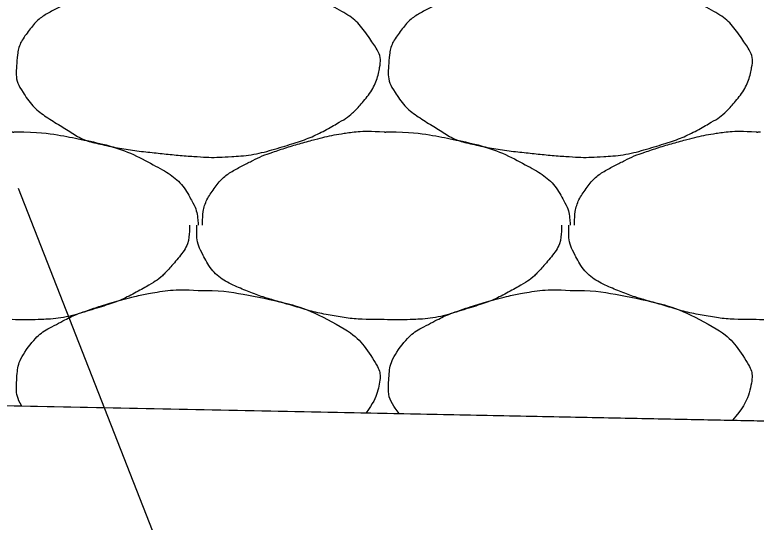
# Model space of a CAD drawing. Extents: x 1373719 to 1374161, y 379835 to 380167.
# Drawn here: x 1373986.861 to 1373987.779, y 379973.744 to 379974.372 of the extents above; entities that cross this region are included whole.
import ezdxf

# ---------------------------------------------------------------- set-up
doc = ezdxf.new("R2010")
doc.units = 0
for name, color, linetype in [('Agg Base Course Text', 7, 'Continuous'), ('Aggregate Base Course', 7, 'Continuous'), ('SIGNATURE', 7, 'Continuous')]:
    doc.layers.add(name, color=color, linetype=linetype)

msp = doc.modelspace()

# ---------------------------------------------------------------- linework, layer by layer
msp.add_line((1373965.35481, 379974.31831), (1373992.0048, 379973.78529))
at = {"layer": 'Agg Base Course Text'}
msp.add_lwpolyline([(1373989.77082, 379969.50205), (1373988.69106, 379969.50205), (1373986.86577, 379974.15737)], dxfattribs=at)
at = {"layer": 'Aggregate Base Course'}
for points, degree in [([(1373987.08822, 379974.42167), (1373987.11458, 379974.42203), (1373987.14104, 379974.41806), (1373987.16742, 379974.41267), (1373987.19964, 379974.40609), (1373987.22933, 379974.39628), (1373987.25922, 379974.38027), (1373987.27915, 379974.36959), (1373987.29279, 379974.35512), (1373987.30602, 379974.33527), (1373987.31171, 379974.32672), (1373987.31477, 379974.3169), (1373987.31322, 379974.30827), (1373987.31018, 379974.29137), (1373987.30137, 379974.27458), (1373987.28802, 379974.25967), (1373987.27959, 379974.25025), (1373987.27126, 379974.24389), (1373987.26102, 379974.23807), (1373987.24288, 379974.22776), (1373987.225, 379974.21912), (1373987.20522, 379974.21287), (1373987.17967, 379974.2048), (1373987.15415, 379974.19831), (1373987.12782, 379974.19667), (1373987.11464, 379974.19585), (1373987.10138, 379974.19579), (1373987.08822, 379974.19667), (1373987.06839, 379974.19799), (1373987.04861, 379974.1999), (1373987.02882, 379974.20207), (1373987.00702, 379974.20446), (1373986.98552, 379974.20789), (1373986.96402, 379974.21287), (1373986.94637, 379974.21695), (1373986.93119, 379974.22639), (1373986.91542, 379974.23627), (1373986.89754, 379974.24747), (1373986.88302, 379974.25839), (1373986.87042, 379974.27767), (1373986.86394, 379974.28758), (1373986.86264, 379974.29819), (1373986.86322, 379974.30827), (1373986.86406, 379974.32287), (1373986.86713, 379974.33758), (1373986.87762, 379974.35147), (1373986.88824, 379974.36553), (1373986.89979, 379974.37306), (1373986.91362, 379974.38027), (1373986.92546, 379974.38645), (1373986.9371, 379974.39224), (1373986.94962, 379974.39647), (1373986.9675, 379974.40251), (1373986.98535, 379974.40791), (1373987.00362, 379974.41267), (1373987.01494, 379974.41562), (1373987.02626, 379974.41806), (1373987.03782, 379974.41987), (1373987.05449, 379974.42248), (1373987.07152, 379974.42311), (1373987.08822, 379974.42167)], 3), ([(1373987.54902, 379974.42167), (1373987.57538, 379974.42203), (1373987.60184, 379974.41806), (1373987.62822, 379974.41267), (1373987.66044, 379974.40609), (1373987.69013, 379974.39628), (1373987.72002, 379974.38027), (1373987.73995, 379974.36959), (1373987.75359, 379974.35512), (1373987.76682, 379974.33527), (1373987.77251, 379974.32672), (1373987.77557, 379974.3169), (1373987.77402, 379974.30827), (1373987.77098, 379974.29137), (1373987.76217, 379974.27458), (1373987.74882, 379974.25967), (1373987.74039, 379974.25025), (1373987.73206, 379974.24389), (1373987.72182, 379974.23807), (1373987.70368, 379974.22776), (1373987.6858, 379974.21912), (1373987.66602, 379974.21287), (1373987.64047, 379974.2048), (1373987.61495, 379974.19831), (1373987.58862, 379974.19667), (1373987.57544, 379974.19585), (1373987.56218, 379974.19579), (1373987.54902, 379974.19667), (1373987.52919, 379974.19799), (1373987.50941, 379974.1999), (1373987.48962, 379974.20207), (1373987.46782, 379974.20446), (1373987.44632, 379974.20789), (1373987.42482, 379974.21287), (1373987.40717, 379974.21695), (1373987.39199, 379974.22639), (1373987.37622, 379974.23627), (1373987.35834, 379974.24747), (1373987.34382, 379974.25839), (1373987.33122, 379974.27767), (1373987.32474, 379974.28758), (1373987.32344, 379974.29819), (1373987.32402, 379974.30827), (1373987.32486, 379974.32287), (1373987.32793, 379974.33758), (1373987.33842, 379974.35147), (1373987.34904, 379974.36553), (1373987.36059, 379974.37306), (1373987.37442, 379974.38027), (1373987.38626, 379974.38645), (1373987.3979, 379974.39224), (1373987.41042, 379974.39647), (1373987.4283, 379974.40251), (1373987.44615, 379974.40791), (1373987.46442, 379974.41267), (1373987.47574, 379974.41562), (1373987.48706, 379974.41806), (1373987.49862, 379974.41987), (1373987.51529, 379974.42248), (1373987.53232, 379974.42311), (1373987.54902, 379974.42167)], 3), ([(1373986.85782, 379974.22727), (1373986.85962, 379974.22717), (1373986.86142, 379974.22738), (1373986.86322, 379974.22727)], 2), ([(1373986.86322, 379974.22727), (1373986.88958, 379974.22763), (1373986.91604, 379974.22366), (1373986.94242, 379974.21827), (1373986.97464, 379974.21169), (1373987.00433, 379974.20188), (1373987.03422, 379974.18587), (1373987.05415, 379974.17519), (1373987.07006, 379974.16127), (1373987.08102, 379974.14087), (1373987.08574, 379974.13209), (1373987.08749, 379974.12316), (1373987.08822, 379974.11387), (1373987.08827, 379974.11327), (1373987.08834, 379974.11266), (1373987.08822, 379974.11207)], 3), ([(1373987.09362, 379974.11207), (1373987.09364, 379974.11267), (1373987.09361, 379974.11327), (1373987.09362, 379974.11387), (1373987.09395, 379974.12905), (1373987.09823, 379974.14362), (1373987.10802, 379974.15707), (1373987.11793, 379974.17069), (1373987.13019, 379974.17866), (1373987.14402, 379974.18587), (1373987.15586, 379974.19205), (1373987.1675, 379974.19784), (1373987.18002, 379974.20207), (1373987.1979, 379974.20811), (1373987.21575, 379974.21351), (1373987.23402, 379974.21827), (1373987.24534, 379974.22122), (1373987.25666, 379974.22366), (1373987.26822, 379974.22547), (1373987.28489, 379974.22808), (1373987.30192, 379974.22871), (1373987.31862, 379974.22727)], 3), ([(1373987.31862, 379974.22727), (1373987.32042, 379974.22717), (1373987.32222, 379974.22738), (1373987.32402, 379974.22727)], 2), ([(1373987.32402, 379974.22727), (1373987.35038, 379974.22763), (1373987.37684, 379974.22366), (1373987.40322, 379974.21827), (1373987.43544, 379974.21169), (1373987.46513, 379974.20188), (1373987.49502, 379974.18587), (1373987.51495, 379974.17519), (1373987.53086, 379974.16127), (1373987.54182, 379974.14087), (1373987.54654, 379974.13209), (1373987.54829, 379974.12316), (1373987.54902, 379974.11387), (1373987.54907, 379974.11327), (1373987.54914, 379974.11266), (1373987.54902, 379974.11207)], 3), ([(1373987.55442, 379974.11207), (1373987.55444, 379974.11267), (1373987.55441, 379974.11327), (1373987.55442, 379974.11387), (1373987.55475, 379974.12905), (1373987.55903, 379974.14362), (1373987.56882, 379974.15707), (1373987.57873, 379974.17069), (1373987.59099, 379974.17866), (1373987.60482, 379974.18587), (1373987.61666, 379974.19205), (1373987.6283, 379974.19784), (1373987.64082, 379974.20207), (1373987.6587, 379974.20811), (1373987.67655, 379974.21351), (1373987.69482, 379974.21827), (1373987.70614, 379974.22122), (1373987.71746, 379974.22366), (1373987.72902, 379974.22547), (1373987.74569, 379974.22808), (1373987.76272, 379974.22871), (1373987.77942, 379974.22727)], 3), ([(1373987.77942, 379974.22727), (1373987.78122, 379974.22717), (1373987.78302, 379974.22738), (1373987.78482, 379974.22727)], 2), ([(1373987.07742, 379974.11207), (1373987.07747, 379974.11027), (1373987.07748, 379974.10847), (1373987.07742, 379974.10667), (1373987.07676, 379974.08842), (1373987.06518, 379974.07261), (1373987.05222, 379974.05807), (1373987.04404, 379974.04888), (1373987.03546, 379974.04229), (1373987.02522, 379974.03647), (1373987.00708, 379974.02616), (1373986.9892, 379974.01752), (1373986.96942, 379974.01127), (1373986.94387, 379974.0032), (1373986.91837, 379973.9961), (1373986.89202, 379973.99507), (1373986.88062, 379973.99462), (1373986.86921, 379973.99456), (1373986.85782, 379973.99507)], 3), ([(1373987.31862, 379973.99507), (1373987.31622, 379973.99507), (1373987.31382, 379973.99507), (1373987.31142, 379973.99507), (1373987.29154, 379973.99507), (1373987.27174, 379973.99693), (1373987.25202, 379974.00047), (1373987.23099, 379974.00425), (1373987.21093, 379974.01067), (1373987.19048, 379974.01655), (1373987.17281, 379974.02162), (1373987.15574, 379974.02731), (1373987.13862, 379974.03467), (1373987.11957, 379974.04286), (1373987.1037, 379974.05666), (1373987.09362, 379974.07607), (1373987.08844, 379974.08605), (1373987.08642, 379974.09619), (1373987.08642, 379974.10667), (1373987.08642, 379974.10847), (1373987.08642, 379974.11027), (1373987.08642, 379974.11207)], 3), ([(1373987.53822, 379974.11207), (1373987.53827, 379974.11027), (1373987.53828, 379974.10847), (1373987.53822, 379974.10667), (1373987.53756, 379974.08842), (1373987.52598, 379974.07261), (1373987.51302, 379974.05807), (1373987.50484, 379974.04888), (1373987.49626, 379974.04229), (1373987.48602, 379974.03647), (1373987.46788, 379974.02616), (1373987.45, 379974.01752), (1373987.43022, 379974.01127), (1373987.40467, 379974.0032), (1373987.37917, 379973.9961), (1373987.35282, 379973.99507), (1373987.34142, 379973.99462), (1373987.33001, 379973.99456), (1373987.31862, 379973.99507)], 3), ([(1373987.77942, 379973.99507), (1373987.77702, 379973.99507), (1373987.77462, 379973.99507), (1373987.77222, 379973.99507), (1373987.75234, 379973.99507), (1373987.73254, 379973.99693), (1373987.71282, 379974.00047), (1373987.69179, 379974.00425), (1373987.67173, 379974.01067), (1373987.65128, 379974.01655), (1373987.63361, 379974.02162), (1373987.61654, 379974.02731), (1373987.59942, 379974.03467), (1373987.58037, 379974.04286), (1373987.5645, 379974.05666), (1373987.55442, 379974.07607), (1373987.54924, 379974.08605), (1373987.54722, 379974.09619), (1373987.54722, 379974.10667), (1373987.54722, 379974.10847), (1373987.54722, 379974.11027), (1373987.54722, 379974.11207)], 3), ([(1373987.99902, 379974.11207), (1373987.99907, 379974.11027), (1373987.99908, 379974.10847), (1373987.99902, 379974.10667), (1373987.99836, 379974.08842), (1373987.98678, 379974.07261), (1373987.97382, 379974.05807), (1373987.96564, 379974.04888), (1373987.95706, 379974.04229), (1373987.94682, 379974.03647), (1373987.92868, 379974.02616), (1373987.9108, 379974.01752), (1373987.89102, 379974.01127), (1373987.86547, 379974.0032), (1373987.83997, 379973.9961), (1373987.81362, 379973.99507), (1373987.80222, 379973.99462), (1373987.79081, 379973.99456), (1373987.77942, 379973.99507)], 3), ([(1373986.86983, 379973.88799), (1373986.86386, 379973.89764), (1373986.86266, 379973.9079), (1373986.86406, 379973.93227), (1373986.86713, 379973.94698), (1373986.88824, 379973.97493), (1373986.89979, 379973.98246), (1373986.92546, 379973.99585), (1373986.9371, 379974.00164), (1373986.9675, 379974.01191), (1373986.98535, 379974.01731), (1373987.01494, 379974.02502), (1373987.02626, 379974.02746), (1373987.05449, 379974.03188), (1373987.07152, 379974.03251), (1373987.08822, 379974.03107)], 3), ([(1373987.08822, 379974.03107), (1373987.11458, 379974.03143), (1373987.14104, 379974.02746), (1373987.19964, 379974.01549), (1373987.22933, 379974.00568), (1373987.27915, 379973.97899), (1373987.29279, 379973.96452), (1373987.31171, 379973.93612), (1373987.31477, 379973.9263), (1373987.31087, 379973.90459), (1373987.30506, 379973.89158), (1373987.29637, 379973.87946)], 3), ([(1373987.33725, 379973.87864), (1373987.33519, 379973.88127), (1373987.33318, 379973.88407), (1373987.32474, 379973.89698), (1373987.32344, 379973.90759), (1373987.32486, 379973.93227), (1373987.32793, 379973.94698), (1373987.34904, 379973.97493), (1373987.36059, 379973.98246), (1373987.38626, 379973.99585), (1373987.3979, 379974.00164), (1373987.4283, 379974.01191), (1373987.44615, 379974.01731), (1373987.47574, 379974.02502), (1373987.48706, 379974.02746), (1373987.51529, 379974.03188), (1373987.53232, 379974.03251), (1373987.54902, 379974.03107)], 3), ([(1373987.54902, 379974.03107), (1373987.57538, 379974.03143), (1373987.60184, 379974.02746), (1373987.66044, 379974.01549), (1373987.69013, 379974.00568), (1373987.73995, 379973.97899), (1373987.75359, 379973.96452), (1373987.77251, 379973.93612), (1373987.77557, 379973.9263), (1373987.77107, 379973.90126), (1373987.76268, 379973.88496), (1373987.74998, 379973.87039)], 3)]:
    msp.add_open_spline(points, degree=degree, dxfattribs=at)
at = {"layer": 'SIGNATURE'}
msp.add_lwpolyline([(1373983.95481, 379975.83445), (1373984.85481, 379975.79845), (1373984.46923, 379976.18404), (1373984.85481, 379976.16861), (1373987.01963, 379975.44701), (1373992.0048, 379973.78529), (1373983.11437, 379973.9631), (1373983.95481, 379975.83445)], dxfattribs=at)

doc.saveas('drawing.dxf')
